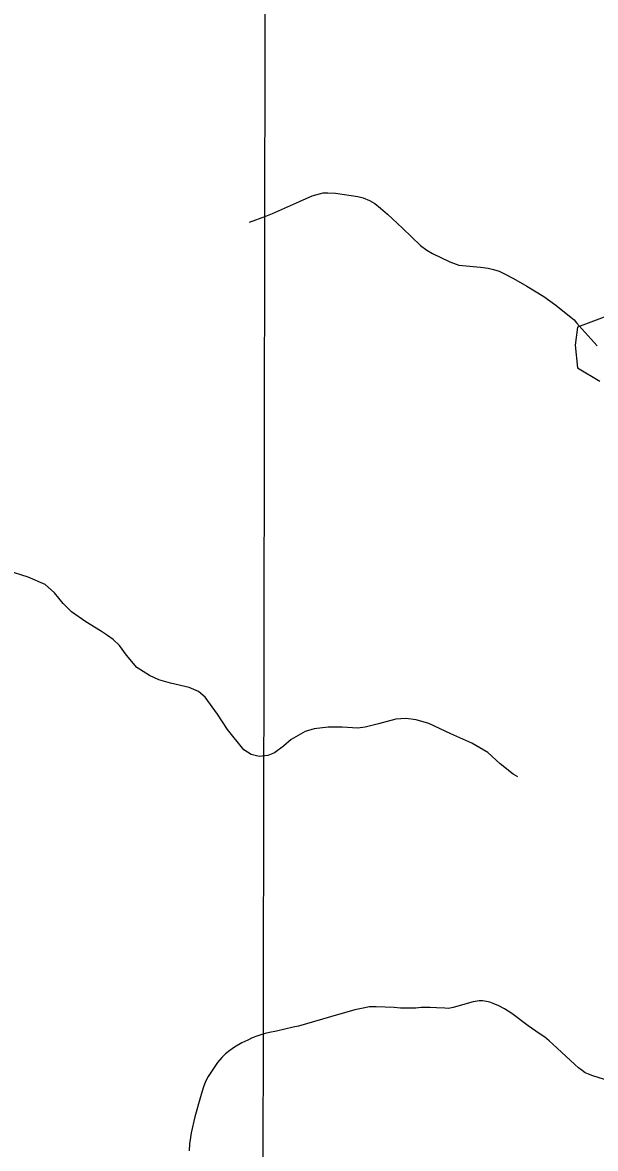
# Model space of a CAD drawing. Extents: x 3180038 to 3217926, y 922069 to 947485.
# Drawn here: x 3212416 to 3213773, y 934293 to 936961 of the extents above; entities that cross this region are included whole.
import ezdxf

# ---------------------------------------------------------------- set-up
doc = ezdxf.new("R2010")
doc.units = 0
for name, color, linetype in [('V-GRID-MAJR', 7, 'Continuous'), ('V-ROAD-CNTR', 7, 'Continuous'), ('V-SITE-VEGE', 7, 'Continuous'), ('V-TOPO-SHOR', 7, 'Continuous')]:
    doc.layers.add(name, color=color, linetype=linetype)

msp = doc.modelspace()

# ---------------------------------------------------------------- linework, layer by layer
at = {"layer": 'V-GRID-MAJR'}
msp.add_spline([(3212973.6, 927454), (3212985, 933516), (3212996.5, 939579.1), (3213008, 945642.2), (3213008, 945643.2)], degree=3, dxfattribs=at)
at = {"layer": 'V-ROAD-CNTR'}
for points in [[(3212953.5, 936487.8), (3212992.8, 936502.2), (3213008.2, 936508.6), (3213072.2, 936536.7), (3213101.8, 936550.1), (3213119.5, 936555.4), (3213128.4, 936557.2), (3213139.4, 936557.5), (3213157.6, 936556.2), (3213210, 936548.6), (3213223.1, 936545.4), (3213238.2, 936539.4), (3213250.3, 936532.5), (3213264.4, 936521.3), (3213280.3, 936506.8), (3213316.5, 936473.5), (3213359, 936432.9), (3213373.7, 936421.6), (3213387, 936413.8), (3213428.1, 936393.5), (3213442.9, 936388), (3213450, 936386.1), (3213458, 936384.9), (3213500.9, 936381.1), (3213519.4, 936378.5), (3213531.5, 936375.8), (3213544.8, 936371.5), (3213559.6, 936364.7), (3213578.9, 936354.4), (3213610.9, 936336.6)], [(3213610.9, 936336.6), (3213650.9, 936311.4), (3213665.4, 936301.8), (3213679.7, 936291), (3213696.1, 936277.6), (3213714.8, 936262.6), (3213722.6, 936256.1), (3213728.5, 936249.6), (3213735, 936242.1), (3213755.6, 936218.9), (3213777.4, 936195)], [(3213396.9, 934626), (3213381.7, 934626.8), (3213370.4, 934627.2), (3213360.4, 934627), (3213347.7, 934625.6), (3213338.5, 934625.8), (3213323.4, 934625.2), (3213311.6, 934625.8), (3213296.3, 934627.3), (3213253.6, 934628.6), (3213245.7, 934628.5), (3213237.5, 934628.3), (3213226.8, 934625.9), (3213203.4, 934621.2), (3213190.1, 934617.7), (3213164.2, 934610.6), (3213089, 934588.4), (3213069.5, 934582.9), (3213057.5, 934580.1), (3213017.5, 934571), (3213001.3, 934567.4), (3212990.7, 934565.1), (3212982.7, 934563), (3212973.2, 934559.7), (3212960, 934554.8), (3212949.7, 934550), (3212935.8, 934543.2), (3212918.5, 934533.1), (3212907.2, 934525), (3212897.2, 934517.4), (3212888, 934508.3), (3212878.2, 934496.7), (3212866.7, 934479.9), (3212855.8, 934463.8), (3212849.8, 934451.5), (3212843.8, 934436.4), (3212838, 934415.7), (3212824.5, 934367.9), (3212815.2, 934330), (3212813.6, 934319.3), (3212811.9, 934304.3), (3212811, 934287.5)], [(3213741.8, 934477.9), (3213733.4, 934484.4), (3213724.7, 934491.6), (3213692.8, 934520.9), (3213672.2, 934540.3), (3213663.5, 934548.3), (3213658.4, 934552.8), (3213653, 934557.1), (3213639.8, 934565.5), (3213613.9, 934583.8), (3213575.3, 934612.7), (3213557.7, 934623.8), (3213544.5, 934630.7), (3213531.1, 934636.6), (3213522.7, 934639.5), (3213515.2, 934641.6), (3213506, 934642.9), (3213497.8, 934642.7), (3213483.9, 934640.1), (3213436.5, 934627.3), (3213425, 934625), (3213416.6, 934625.5), (3213396.9, 934626)], [(3214085.5, 934475.6), (3214081.9, 934472.9), (3214053.8, 934455.7), (3214042.2, 934449.7), (3214021.4, 934436), (3214009.2, 934429.6), (3213997.2, 934424.1), (3213989.3, 934421.3), (3213978.5, 934418.3), (3213969.9, 934416.9), (3213955.3, 934416.7), (3213930.7, 934417.7), (3213919.1, 934419.1), (3213910.1, 934421.1), (3213871.5, 934432), (3213827.6, 934446.2), (3213766.9, 934464.8), (3213756.6, 934468.8), (3213749.2, 934472.6), (3213741.8, 934477.9)]]:
    msp.add_lwpolyline(points, dxfattribs=at)
at = {"layer": 'V-SITE-VEGE'}
for p, q in [((3213799.9, 936265.4), (3213730.8, 936238.8)), ((3213730.8, 936238.8), (3213725.4, 936196.3)), ((3213725.4, 936196.3), (3213730.8, 936143.1)), ((3213730.8, 936143.1), (3213783.9, 936111.2))]:
    msp.add_line(p, q, dxfattribs=at)
at = {"layer": 'V-TOPO-SHOR'}
msp.add_lwpolyline([(3213589.7, 935173.4), (3213578.2, 935180.1), (3213547.9, 935204.1), (3213518.1, 935231.5), (3213480.3, 935253), (3213430.7, 935275.7), (3213378.2, 935299.8), (3213348.9, 935308.6), (3213324.3, 935311.8), (3213300, 935310.1), (3213259.4, 935299.2), (3213227.7, 935290.9), (3213210, 935288.9), (3213173.3, 935291.4), (3213139.7, 935291.1), (3213107, 935287.1), (3213085.3, 935281.1), (3213052.8, 935262.1), (3213034.3, 935246.5), (3213013.2, 935230.7), (3212996.8, 935223.8), (3212976.9, 935221.7), (3212957.9, 935226.6), (3212940.4, 935237.6), (3212901.5, 935285.5), (3212877.9, 935321.8), (3212848.9, 935362.6), (3212833, 935375.5), (3212810.5, 935385.6), (3212766.6, 935395.5), (3212738.8, 935403.4), (3212717, 935413.8), (3212687, 935432.9), (3212662.2, 935461.9), (3212645.8, 935484.8), (3212630.5, 935499), (3212617.3, 935508.5), (3212600.8, 935519.3), (3212566.4, 935541.1), (3212532.3, 935564.8), (3212512.2, 935584.2), (3212491.5, 935609.6), (3212469.3, 935629), (3212429.6, 935646.7), (3212379.4, 935662.5)], dxfattribs=at)

doc.saveas('drawing.dxf')
